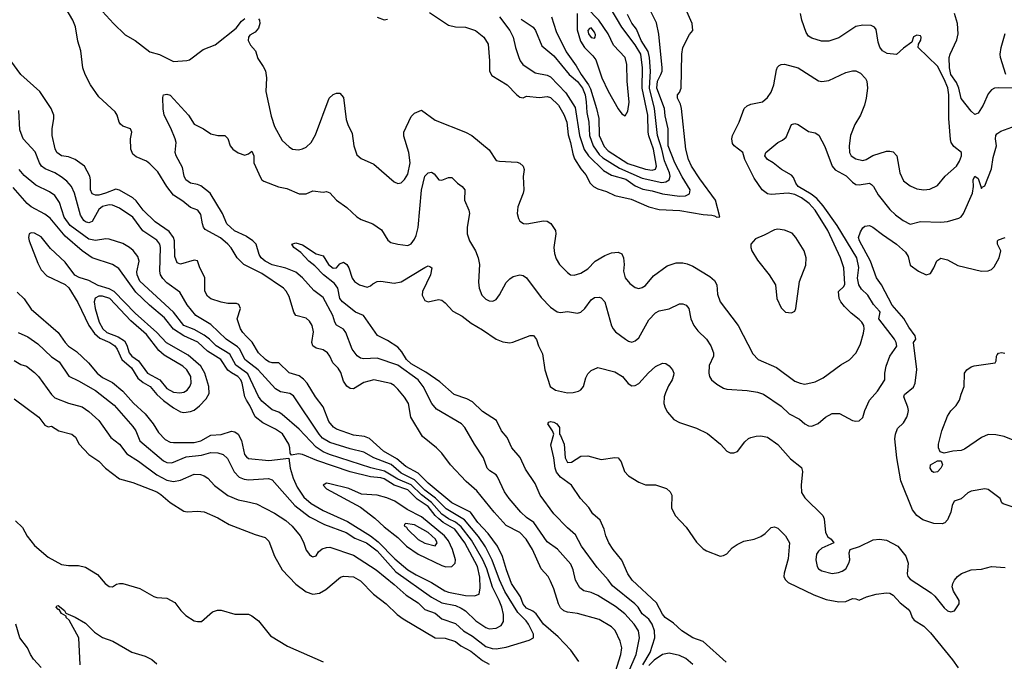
# Model space of a CAD drawing. Header units: inches. Extents: x 884549 to 1028252, y 526810 to 653624.
# Tile 517 of 656: x 958663 to 964464, y 595771 to 599553. Entities that reach past the tile are written whole.
import ezdxf

# ---------------------------------------------------------------- set-up
doc = ezdxf.new("R2010")
doc.units = ezdxf.units.IN
doc.header["$MEASUREMENT"] = 0
doc.layers.add('A9559', color=7, linetype='Continuous')
doc.layers.add('A9569', color=7, linetype='Continuous')

msp = doc.modelspace()

# ---------------------------------------------------------------- linework, layer by layer
at = {"layer": 'A9559', "color": 5}
for points, elevation in [([(960000, 598101.6), (959982.8, 598110), (959943.9, 598150), (959909.1, 598209.1), (959889.9, 598230), (959846.4, 598266.4), (959756.4, 598316.4), (959746, 598330), (959739.8, 598350), (959730, 598404), (959711.8, 598430), (959670, 598447.1), (959624.3, 598484.3), (959570, 598519), (959529, 598569), (959476.2, 598656.2), (959430, 598704.2), (959410, 598718.6), (959350, 598744.1), (959330, 598761.3), (959317.7, 598790), (959316.3, 598850), (959323.5, 598890), (959314.7, 598910), (959270, 598926.2), (959257.5, 598937.5), (959248.3, 598950), (959236.3, 598990), (959224.5, 599010), (959130, 599098), (959080.5, 599170), (959048.3, 599230), (959034.3, 599270), (959022.7, 599370), (959005.9, 599425.9), (958990.9, 599510.9), (958975.4, 599550), (958930, 599627.8)], 2180), ([(959150, 599602.4), (959216, 599530), (959284.6, 599464.6), (959343.5, 599430), (959430, 599363.2), (959487.2, 599347.2), (959570, 599307.4), (959648.2, 599311.8), (959663.3, 599316.7), (959743.3, 599376.7), (959815.3, 599404.7), (959937.4, 599502.6), (959970, 599544.4), (959990, 599559.6)], 2180), ([(960000, 597685.9), (959976.8, 597710), (959963.8, 597730), (959943.9, 597790), (959962.9, 597850), (959955, 597875), (959941.1, 597881.1), (959890, 597880.7), (959850, 597887.1), (959790, 597908.2), (959770, 597923.1), (959753.7, 597953.7), (959753.4, 598033.4), (959724.2, 598090), (959710, 598130.8), (959690, 598135.9), (959610, 598112.9), (959590, 598119.3), (959577.5, 598157.5), (959575.7, 598250), (959568.5, 598270), (959544.2, 598304.2), (959461.3, 598361.3), (959390.9, 598430), (959350, 598485.3), (959330, 598503.9), (959250, 598549.2), (959230, 598554.4), (959169.2, 598530), (959130, 598519.7), (959110, 598518.1), (959090, 598527.3), (959079.8, 598550), (959079.9, 598610), (959075.2, 598630), (959043.7, 598690), (958990, 598728.4), (958950, 598744.1), (958910, 598751.4), (958880.8, 598770), (958871.2, 598791.2), (958853.7, 598870), (958853.8, 598910), (958864.1, 598970), (958863, 598990), (958848.5, 599030), (958781.4, 599130), (958670, 599229.8), (958610, 599311.2)], 2220), ([(960000, 598274.3), (959996.5, 598276.5), (959929.1, 598309.1), (959883.6, 598350), (959857.5, 598410), (959784.4, 598530), (959730, 598573.7), (959710, 598582.6), (959668.9, 598588.9), (959641.2, 598610), (959631.9, 598630), (959622.9, 598682.9), (959584.1, 598750), (959579.8, 598770), (959584, 598830), (959579.1, 598850), (959553.5, 598913.5), (959514.7, 598990), (959507.6, 599027.6), (959505.8, 599094.2), (959509.3, 599110), (959530, 599113.7), (959550, 599108), (959658.4, 598990), (959690, 598938.4), (959746.8, 598910), (959790, 598880.7), (959830, 598870.7), (959872, 598870), (959890, 598852), (959903.8, 598810), (959918, 598790), (959950, 598768), (959990, 598754.8), (960000, 598758.8)], 2160), ([(960000, 597541.5), (959989.5, 597549.5), (959959.2, 597610), (959945.5, 597625.5), (959879.9, 597670), (959790, 597756.9), (959699.8, 597810), (959650, 597872.4), (959607.1, 597947.1), (959530, 598002.6), (959506.7, 598026.7), (959493.1, 598050), (959488.2, 598070), (959492.2, 598210), (959488.5, 598230), (959470, 598254.5), (959389.1, 598309.1), (959328.7, 598390), (959250, 598443.2), (959210, 598459.4), (959190, 598461.8), (959150, 598452), (959130, 598433.4), (959090, 598363.5), (959070, 598356.1), (959050, 598362), (959040.2, 598370), (959021.5, 598401.5), (958984.9, 598530), (958967.4, 598570), (958940.7, 598600.7), (958907.3, 598627.3), (958870.3, 598650.3), (958813.5, 598673.5), (958792.2, 598690), (958778.5, 598710), (958754.3, 598774.3), (958683.1, 598850), (958663.7, 598903.7), (958657.2, 599017.2)], 2240), ([(960000, 597470.9), (959937.1, 597517.1), (959901.6, 597581.6), (959819.9, 597630), (959781.6, 597670), (959750, 597693.8), (959690, 597727.4), (959630, 597750.9), (959569.1, 597830), (959370, 598011.6), (959354.5, 598050), (959353.9, 598066.1), (959367.5, 598130), (959358.1, 598158.1), (959332.1, 598192.1), (959310, 598211.1), (959270, 598233.2), (959190, 598259.4), (959170, 598261), (959110, 598251.4), (959070, 598259.5), (958959.3, 598339.3), (958924.7, 598390), (958896.6, 598476.6), (958870, 598516.1), (958839.1, 598539.1), (958758.3, 598578.3), (958690, 598634.6), (958660.5, 598670)], 2260), ([(960000, 597310.9), (959988.8, 597330), (959973.8, 597410), (959965.3, 597430), (959948.9, 597450), (959910.5, 597470.5), (959890, 597487.5), (959848.7, 597550), (959770, 597598.7), (959711.7, 597651.7), (959630.8, 597690), (959570, 597729), (959515.8, 597795.8), (959427.1, 597870), (959346.9, 597946.9), (959246.2, 598086.2), (959210, 598109.9), (959090, 598150.4), (959030, 598191.3), (958930, 598276.7), (958842.4, 598382.4), (958810, 598407.1), (958730, 598449.9), (958706.9, 598470), (958624.2, 598564.2)], 2280), ([(958647.5, 597947.5), (958690, 597907.3), (958730, 597847.2), (958890.3, 597710), (958930, 597649.3), (958950, 597628.7), (958998.2, 597598.2), (959067.6, 597530), (959119.2, 597470), (959150, 597444.6), (959210, 597415.1), (959270, 597363.6), (959332.9, 597292.9), (959402.7, 597230), (959450, 597170.2), (959479.9, 597119.9), (959519.2, 597079.2), (959550, 597062.5), (959570, 597059.8), (959690, 597060.1), (959730, 597070.9), (959790, 597104.1), (959850, 597108), (959910, 597127.8), (959930, 597123.2), (959951, 597110), (959970, 597072), (959987.8, 596990), (960000, 596976.7)], 2280), ([(958654, 597710), (958710, 597684.4), (958770, 597641.8), (958850, 597565.9), (958895.5, 597535.5), (958952.2, 597452.2), (959010, 597425.1), (959110, 597366.4), (959220.1, 597280.1), (959330, 597155.2), (959346.4, 597130), (959371.2, 597071.2), (959510, 596952.6), (959530, 596943.3), (959558.3, 596941.7), (959643.7, 596976.3), (959734.6, 596985.4), (959790, 597001.1), (959830, 596999.8), (959861.3, 596990), (959887, 596967), (959926.9, 596886.9), (959956.7, 596856.7), (959984.8, 596844.8), (960000, 596842.4)], 2260), ([(958630, 597544.9), (958670, 597521.5), (958702, 597510), (958750, 597473.1), (958772.7, 597450), (958850, 597344.6), (958870, 597324.4), (958950, 597292.6), (959030, 597270.1), (959070, 597244.1), (959129.2, 597190), (959200.2, 597090), (959250.9, 597050.9), (959293.9, 596993.9), (959362.9, 596950), (959470, 596869.6), (959530, 596839.3), (959570, 596830.8), (959610, 596838), (959690, 596873.4), (959728.6, 596871.4), (959750, 596863.9), (959771.1, 596851.1), (959810, 596806.4), (959890, 596748.7), (959950, 596723.2), (960000, 596712.1)], 2240), ([(958630, 597317.7), (958775.5, 597210), (958810, 597163.8), (958830, 597154), (958850, 597158), (958893, 597130), (958970.4, 597110), (958991.4, 597091.4), (959013.4, 597050), (959070, 596989.1), (959128.9, 596950), (959168.6, 596908.6), (959250, 596847.3), (959330, 596824.2), (959471.3, 596770), (959495.1, 596755.1), (959550, 596707.3), (959630, 596655.8), (959650, 596651.3), (959710, 596656.9), (959750, 596652.9), (959830, 596616.5), (959897.7, 596577.7), (960000, 596537.3)], 2220), ([(958638.6, 596598.6), (958679.1, 596559.1), (958707.6, 596507.6), (958750, 596453.4), (958830, 596385.5), (958910, 596342), (958950, 596336.3), (959010, 596335.5), (959050, 596325.5), (959121.7, 596281.7), (959167.2, 596230), (959190, 596212.7), (959210, 596210.5), (959233.9, 596226.1), (959250, 596230.4), (959270, 596228.9), (959370, 596199.3), (959452.5, 596152.5), (959470, 596147), (959530, 596143), (959577.7, 596117.7), (959612, 596070), (959641.4, 596041.4), (959690, 596010.2), (959710, 596004.7), (959734, 596006), (959798, 596062), (959827.8, 596072.2), (959850, 596072.2), (959930, 596048.9), (960000, 596048.6)], 2180), ([(959018.4, 595750), (959011.8, 595910), (958953.8, 596013.8), (958937.2, 596030), (958936.5, 596036.5), (958910, 596053.2), (958895.5, 596075.5), (958890, 596076), (958878, 596090), (958881.6, 596098.4), (958890, 596100.5), (958926.8, 596070), (958934.9, 596054.9), (958990, 596030.3), (959050, 595996.2), (959103, 595943), (959150, 595910.2), (959210.7, 595890), (959324.2, 595824.2), (959401.7, 595801.7), (959441.4, 595781.4), (959470, 595756.3)], 2160), ([(958790, 595734.6), (958743.3, 595783.3), (958725.5, 595810), (958708.1, 595850), (958662.9, 595910), (958640.9, 595990)], 2180)]:
    msp.add_lwpolyline(points, dxfattribs=dict(at, elevation=elevation))
for points, elevation in [([(958730, 598295.9), (958719, 598290), (958715, 598270), (958719, 598250), (958770, 598118.3), (958790, 598078.2), (958823.3, 598043.3), (958931.3, 597991.3), (958952.5, 597972.5), (959005.9, 597885.9), (959070.8, 597750), (959103.2, 597703.2), (959135.8, 597675.8), (959194, 597650), (959223.9, 597630), (959237.3, 597610), (959264, 597550), (959320.7, 597500.7), (959359.2, 597439.2), (959390, 597413.8), (959431.8, 597390), (959470, 597344.6), (959510, 597308.5), (959570, 597264.2), (959610, 597242.1), (959630, 597237.5), (959670, 597242.9), (959690, 597251.3), (959722.7, 597277.3), (959761, 597319), (959778.4, 597350), (959778.1, 597390), (959753.5, 597470), (959730.3, 597510), (959656.3, 597576.3), (959528, 597648), (959469.9, 597710), (959343.6, 597823.6), (959219.2, 597950), (959190, 597966.9), (959125.6, 597985.6), (959070, 598016.5), (959014.1, 598034.1), (958987.6, 598047.6), (958930, 598124.3), (958845.1, 598205.1), (958790, 598274.2), (958750, 598294.4)], 2320), ([(959150, 597924.1), (959130, 597922.8), (959108.3, 597911.7), (959102.3, 597890), (959108, 597850), (959132, 597770), (959151.7, 597730), (959177.2, 597710), (959243.9, 597683.9), (959279.8, 597659.8), (959294.6, 597634.6), (959307.1, 597590), (959323.3, 597570), (959362.4, 597542.4), (959416.8, 597470), (959488.2, 597430), (959530, 597378.4), (959570, 597357.1), (959606.6, 597353.4), (959630, 597358.2), (959650, 597370.2), (959664.8, 597390), (959672.8, 597410), (959671.5, 597450), (959648.4, 597490), (959625, 597510), (959515, 597575), (959482.2, 597602.2), (959410, 597697), (959317.9, 597777.9), (959193.1, 597910)], 2340)]:
    msp.add_lwpolyline(points, close=True, dxfattribs=dict(at, elevation=elevation))
at = {"layer": 'A9569', "color": 5}
for points, elevation in [([(961489.5, 599569.5), (961551.8, 599490), (961570.2, 599450), (961583.5, 599390), (961603.5, 599330), (961611.7, 599310), (961627.3, 599290), (961700.5, 599240.5), (961770, 599227.1), (961790, 599217.2), (961881.2, 599121.2), (961935.8, 599035.8), (961962, 598870), (961988.3, 598788.3), (962014, 598750), (962103.4, 598663.4), (962150, 598637.1), (962233.4, 598613.4), (962290, 598574.2), (962333.7, 598553.7), (962390, 598543.8), (962450, 598526.5), (962550, 598513.6), (962585, 598515), (962610, 598527.5), (962613.4, 598550), (962566.3, 598626.3), (962522.8, 598710), (962484.6, 598810), (962483, 598910), (962466.7, 598986.7), (962462.4, 599030), (962417, 599150), (962420.9, 599190), (962441.2, 599230), (962447.9, 599250), (962448.3, 599270), (962428.8, 599468.8), (962414.1, 599534.1), (962309, 599749)], 2240), ([(961795.9, 599570), (961823.5, 599483.5), (961883.5, 599363.5), (961942.1, 599282.1), (961970.4, 599230), (962014.8, 599170), (962026.1, 599146.1), (962061.2, 599030), (962074.8, 598970), (962076.7, 598870), (962105.9, 598805.9), (962130, 598780.4), (962245.5, 598705.5), (962350, 598672.9), (962390, 598666.1), (962408.3, 598671.7), (962414.4, 598690), (962398.1, 598790), (962369, 598869), (962365.3, 598890), (962364.3, 598990), (962329.7, 599150), (962332.1, 599270), (962322.4, 599350), (962290, 599405.9), (962210.3, 599510), (962104.8, 599690)], 2280), ([(961076.7, 599596.7), (961190, 599521.1), (961230, 599511.3), (961290.1, 599510.1), (961349.1, 599489.1), (961398.6, 599450), (961423.5, 599410), (961431.8, 599310), (961430.2, 599250), (961444.3, 599224.3), (961534.3, 599170), (961590, 599111.7), (961610, 599096.9), (961630, 599092.4), (961650, 599101.7), (961726.1, 599093.9), (961770, 599101), (961790, 599093.8), (961837.9, 599050), (961870, 598995.2), (961886, 598950), (961893.7, 598873.7), (961908.9, 598830), (961921.9, 598761.9), (961932.2, 598732.2), (961970, 598673.7), (961999.4, 598639.4), (962024.2, 598590), (962043.7, 598570), (962070, 598555.4), (962120.1, 598540.1), (962170, 598516), (962265.5, 598494.5), (962370, 598450.1), (962430, 598434.7), (962552.4, 598427.6), (962690, 598404.8), (962741.7, 598401.7), (962757.6, 598397.6), (962770, 598388.4), (962788, 598392), (962762.3, 598490), (962670, 598616), (962622, 598690), (962604.3, 598730), (962587.7, 598790), (962562.8, 599030), (962555.9, 599055.9), (962538.2, 599090), (962539.1, 599110), (962550, 599123.7), (962560.2, 599150), (962564.8, 599350), (962569.8, 599390), (962610, 599466), (962629, 599490), (962626, 599530), (962571.8, 599650)], 2220), ([(961947, 599590), (961947.4, 599492.6), (961966.9, 599426.9), (961989.9, 599389.9), (962039.8, 599339.8), (962056.8, 599316.8), (962093.9, 599210), (962130, 599132), (962190, 599027.2), (962210, 598999.1), (962230, 598986.5), (962245.3, 599014.7), (962253.7, 599066.3), (962242.6, 599190), (962240.9, 599290), (962230.9, 599330), (962162.5, 599402.5), (962129.6, 599470), (962075.6, 599550), (962003.8, 599623.8)], 2320), ([(960070, 599558.6), (960076.1, 599550), (960077, 599530), (960070, 599502.4), (960050, 599480.4), (960018.7, 599461.3), (960010.3, 599449.7), (960008.8, 599430), (960022.9, 599402.9), (960052.4, 599370), (960065.1, 599325.1), (960098.2, 599278.2), (960111.3, 599251.3), (960117.7, 599210), (960114, 599130), (960145.4, 598985.4), (960164.2, 598924.2), (960210, 598841.3), (960250, 598803.1), (960270, 598790.3), (960306.5, 598786.5), (960330, 598791.4), (960350, 598801.8), (960380.8, 598830), (960405.7, 598874.3), (960486.3, 599090), (960510, 599112.2), (960530, 599120.3), (960550, 599119.5), (960570, 599094), (960585.9, 598965.9), (960595.4, 598935.4), (960622.8, 598882.8), (960631.5, 598810), (960650, 598757.3), (960675.1, 598735.1), (960750, 598701.3), (960870, 598597), (960890, 598587), (960910, 598591.7), (960930, 598610.3), (960950, 598643.1), (960963.8, 598710), (960955, 598770), (960926.3, 598866.3), (960927.1, 598890), (960970, 598983.6), (960990, 599003.2), (961030, 599020.4), (961110, 598960.4), (961290.4, 598890), (961326.7, 598870), (961430, 598785.7), (961470, 598723.7), (961490, 598718.6), (961593.5, 598713.5), (961610, 598707.4), (961628.8, 598690), (961634.9, 598670), (961630.2, 598629.8), (961632.7, 598550), (961630.2, 598529.8), (961597.4, 598450), (961594.3, 598410), (961601.8, 598381.8), (961610, 598366.4), (961631.9, 598351.9), (961650.3, 598350.3), (961750, 598367.7), (961770, 598366), (961792.7, 598352.7), (961820.2, 598310), (961821.8, 598290), (961810.2, 598210), (961814.1, 598174.1), (961823.4, 598143.4), (961843.1, 598110), (961890, 598062), (961908, 598050), (961930, 598046.7), (961970, 598058.5), (962010, 598083.9), (962053.3, 598130), (962110, 598163.9), (962150, 598178.6), (962190, 598182), (962210, 598173.1), (962221.1, 598150), (962224.4, 598110), (962221.6, 598070), (962230.8, 598030.8), (962257.6, 597997.6), (962290, 597974), (962310, 597968.9), (962330, 597974), (962350, 597985.8), (962397.6, 598042.4), (962477.1, 598102.9), (962530, 598120.7), (962570, 598120.2), (962594.9, 598114.9), (962630, 598100.2), (962730, 598039.2), (962756.1, 598016.1), (962770.2, 597990), (962775, 597935), (962790, 597890.5), (962896.2, 597750), (962983.2, 597583.2), (963014.4, 597550), (963122.2, 597502.2), (963230, 597423.2), (963260.7, 597410), (963290, 597405.4), (963350, 597419.3), (963397.7, 597442.3), (963502.2, 597517.8), (963552.5, 597547.5), (963590.7, 597589.3), (963617.7, 597642.3), (963635.1, 597704.9), (963638.6, 597730), (963635.9, 597750), (963625.6, 597770), (963610, 597785.6), (963563, 597823), (963522.8, 597862.8), (963501.1, 597890), (963491.9, 597910), (963488.4, 597951.6), (963518.8, 597981.2), (963525.2, 597994.8), (963519, 598090), (963499.5, 598150), (963425.1, 598310), (963350, 598431.4), (963313.9, 598470), (963270, 598503.9), (963230, 598522.7), (963190, 598531), (963090, 598522.7), (963070, 598527), (963037, 598550), (962990, 598619.1), (962936.4, 598730), (962924.2, 598770), (962873.5, 598810), (962863.6, 598823.6), (962858.2, 598850), (962862.6, 598870), (962902.3, 598950), (962931.3, 599030), (962950, 599046), (962970, 599055.6), (963039.3, 599070), (963070, 599093.7), (963090, 599126.7), (963107.3, 599170), (963122.9, 599257.1), (963127.5, 599272.5), (963137.6, 599282.4), (963150, 599288.9), (963170, 599290.2), (963249.1, 599269.1), (963370, 599192.7), (963390, 599188.5), (963430, 599194.9), (963530, 599241.5), (963570, 599251.8), (963590, 599252.2), (963618, 599238), (963647.4, 599207.4), (963654.9, 599190), (963657.6, 599150), (963651.2, 599090), (963640.2, 599050), (963616.5, 598990), (963584.2, 598935.8), (963558.6, 598870), (963550.2, 598810), (963552.9, 598770), (963562.8, 598750), (963590, 598733.5), (963630, 598724.1), (963650, 598729.4), (963690, 598752.7), (963770, 598777.8), (963790, 598779.2), (963810, 598774), (963831, 598751), (963849.2, 598650), (963870, 598604.2), (963910, 598573.8), (963950, 598556.5), (963990, 598550.2), (964026.3, 598553.7), (964070, 598575.3), (964115.1, 598630), (964183.5, 598690), (964201.3, 598718.7), (964213.2, 598750), (964212.2, 598770), (964166.7, 598806.7), (964152.1, 598830), (964147.3, 598847.3), (964137.9, 598970), (964137.3, 599110), (964131.3, 599151.3), (964110, 599203.1), (964070, 599279.3), (963957, 599390), (963959.3, 599410), (963972.1, 599432.1), (963975.1, 599450), (963970, 599457.2), (963950, 599462.7), (963930, 599452.7), (963919, 599421), (963870, 599386.3), (963830, 599348.3), (963774.9, 599354.9), (963746, 599370), (963731.2, 599391.2), (963721.8, 599421.8), (963710, 599495.1), (963699.6, 599510), (963679.1, 599519.1), (963630, 599521.1), (963590, 599513.2), (963490, 599446.6), (963430, 599426.2), (963386.8, 599426.8), (963330, 599444.8), (963310, 599456.9), (963297.7, 599477.7), (963271.7, 599550), (963263.9, 599590)], 2180), ([(960770, 599567.8), (960810, 599552), (960830, 599556.2)], 2220), ([(961616.7, 599556.7), (961688.7, 599510), (961703, 599490), (961738.7, 599398.7), (961810, 599340.2), (961901, 599230), (961950, 599189.4), (961979.2, 599150), (961994.7, 599110), (962001.3, 599070), (962005.5, 599005.5), (962016, 598950), (962020.8, 598870), (962041.7, 598810), (962077.7, 598757.7), (962098.8, 598738.8), (962197.2, 598677.2), (962330, 598619.5), (962446.2, 598593.8), (962470, 598596.8), (962490, 598609.4), (962495.5, 598630), (962491.9, 598650), (962461.7, 598721.7), (962446.4, 598790), (962420.5, 598870), (962404.1, 599030), (962373.7, 599150), (962379.8, 599250), (962374.2, 599330), (962366.7, 599366.7), (962325.2, 599430), (962297.2, 599497.2), (962270, 599533.3), (962243.3, 599583.3)], 2260), ([(964530, 599149.3), (964427.6, 599152.4), (964407.3, 599150), (964390, 599139.6), (964370, 599117.2), (964340.5, 599050), (964310, 599002), (964290, 598995.3), (964270, 599014), (964209.7, 599089.7), (964197, 599150), (964182.5, 599182.5), (964150, 599230.9), (964141.9, 599270), (964140.3, 599330), (964144.5, 599350), (964184.7, 599435.3), (964193.5, 599470), (964188.6, 599530), (964170.5, 599590)], 2160), ([(964472.5, 599230), (964441.5, 599330), (964439.8, 599350), (964445.4, 599390), (964470, 599472)], 2140), ([(960000, 598758.8), (960010, 598762.8), (960030, 598779.1), (960041.7, 598750), (960041.7, 598710), (960082.1, 598622.1), (960090, 598608.4), (960100.7, 598600.7), (960187.8, 598567.8), (960237.8, 598557.8), (960310, 598527.7), (960350, 598526.4), (960390, 598543.7), (960450, 598536.5), (960470, 598539.6), (960490, 598533.4), (960530, 598490.2), (960590, 598445.7), (960650, 598390.3), (960675.5, 598375.5), (960743.1, 598350), (960793.8, 598313.8), (960832.7, 598252.7), (960850, 598240.7), (960890, 598229.2), (960950, 598222.4), (960970, 598232.9), (960990, 598258.7), (960999.5, 598280.5), (961011, 598329), (961031.1, 598548.9), (961050, 598630.3), (961070, 598650.3), (961090, 598653.7), (961104.8, 598644.8), (961132, 598610), (961150, 598606.4), (961190, 598623), (961210, 598623), (961241.6, 598590), (961270.5, 598570), (961285.3, 598550), (961283.1, 598490), (961308.9, 598430), (961313, 598410), (961300.2, 598330), (961300.3, 598290), (961312.9, 598250), (961348.2, 598190), (961364.5, 598150), (961372.1, 598110), (961366.3, 598006.3), (961369.2, 597970), (961385.5, 597930), (961410, 597905.2), (961430, 597896), (961450, 597893.7), (961470, 597904.4), (961490, 597930.4), (961530, 598003.7), (961550, 598026.3), (961570, 598039.6), (961610, 598049), (961630, 598044.6), (961650, 598031.8), (961735.8, 597915.8), (961790, 597858), (961830, 597830.3), (961850, 597827.2), (961890, 597832.9), (961950, 597823), (961970, 597829.3), (961993.3, 597850), (962030, 597901.7), (962050, 597915.2), (962077.7, 597917.7), (962090, 597914), (962110.1, 597890.1), (962149.3, 597749.3), (962159.5, 597730), (962174, 597714), (962232.7, 597670), (962250, 597658), (962270, 597652), (962290, 597660.3), (962310, 597678.4), (962370, 597784.6), (962410, 597826), (962430, 597836.5), (962490, 597849.1), (962550, 597877.7), (962570, 597879), (962590, 597870.2), (962605.2, 597850), (962617.8, 597790), (962634.4, 597750), (962659, 597719), (962710.3, 597670), (962735.6, 597630), (962750.2, 597590), (962750.2, 597570), (962725.1, 597514.9), (962723.9, 597470), (962728, 597450), (962739.6, 597430), (962770, 597403.9), (962810, 597382), (962830, 597376.1), (962950, 597367.8), (963010, 597357.8), (963044.8, 597344.8), (963150, 597275.8), (963197.1, 597230), (963258.5, 597198.5), (963290, 597170.4), (963310, 597159.5), (963330, 597157.6), (963367.2, 597172.8), (963410, 597210.3), (963450, 597231.7), (963492.6, 597232.6), (963570, 597190.4), (963590, 597186), (963610, 597188), (963630, 597207.3), (963642.6, 597250), (963669.8, 597310.2), (963717.2, 597362.8), (963760.3, 597430), (963761.3, 597470), (963769.3, 597510), (963790, 597570.3), (963831.1, 597628.9), (963826.8, 597650), (963816.6, 597670), (963726, 597790), (963733.1, 597830), (963730, 597835.6), (963694.5, 597874.5), (963660.2, 597930), (963623.9, 597963.9), (963606.4, 597990), (963598.7, 598030), (963607.9, 598092.1), (963596.2, 598150), (963479.5, 598339.5), (963396.3, 598456.3), (963359.5, 598499.5), (963325.7, 598525.7), (963250.5, 598570), (963236.4, 598590), (963222.5, 598622.5), (963210, 598636.1), (963151.1, 598670), (963103.5, 598710), (963069.8, 598730), (963053.3, 598750), (963058.5, 598770), (963129.8, 598830.2), (963156.8, 598843.2), (963178.8, 598861.2), (963210, 598935.8), (963230, 598942.3), (963250, 598935.5), (963310, 598894.4), (963350, 598886), (963372.2, 598872.2), (963406.5, 598806.5), (963449.6, 598690), (963468, 598668), (963533.5, 598633.5), (963570, 598595), (963590, 598582.1), (963610, 598580.4), (963670, 598590.2), (963682, 598582), (963694.2, 598570), (963721.7, 598521.7), (963790, 598434), (963822.8, 598402.8), (963868.9, 598370), (963910, 598348.8), (963970, 598364.3), (964090, 598359.4), (964130, 598362.9), (964196.8, 598383.2), (964210, 598391.9), (964223.9, 598410), (964276.4, 598530), (964283.5, 598570), (964280.7, 598610), (964290, 598630.4), (964310, 598618), (964330, 598558), (964334.2, 598565.8), (964350, 598573.4), (964390, 598673.4), (964398.6, 598741.4), (964417.8, 598810), (964412.5, 598850), (964414.8, 598870), (964420.5, 598879.5), (964443.3, 598896.7), (964530, 598927.7)], 2160), ([(964510, 596681.2), (964458.4, 596698.4), (964450, 596705.2), (964439.6, 596730), (964370, 596783.5), (964350, 596787.4), (964270, 596774.8), (964250, 596763.9), (964210, 596728.3), (964170, 596714), (964157.7, 596690), (964149.1, 596650), (964130, 596604.5), (964113.4, 596586.6), (964098.6, 596581.4), (964050, 596582.8), (963984.7, 596604.7), (963949.8, 596629.8), (963924.3, 596664.3), (963854.5, 596834.5), (963830.9, 596970), (963818.6, 597081.4), (963822.7, 597110), (963835.8, 597144.2), (963870, 597177.4), (963890, 597210.3), (963896.2, 597230), (963899.7, 597250), (963897, 597270), (963873.1, 597330), (963877, 597343), (963930, 597386.9), (963939.9, 597410), (963949.3, 597490.7), (963929.8, 597650), (963942.9, 597670), (963938.7, 597690), (963901, 597741), (963871.5, 597791.5), (963804, 597870), (963741.4, 597990), (963711.4, 598031.4), (963675.6, 598130), (963610.6, 598250), (963605.3, 598270), (963616.6, 598303.4), (963630, 598325.5), (963643.1, 598336.9), (963670, 598340.2), (963690, 598331.1), (963746.1, 598286.1), (963829.6, 598229.6), (963882.4, 598182.4), (963897.6, 598157.6), (963910, 598106.4), (963959.1, 598070), (964004.7, 598050), (964030, 598058), (964049.6, 598090), (964067.5, 598132.5), (964090, 598147.3), (964130, 598137.1), (964190, 598104.4), (964330, 598070.2), (964370, 598071.8), (964390, 598081.3), (964404.5, 598095.5), (964434.6, 598150), (964444.5, 598190), (964425.3, 598230), (964424.2, 598250), (964430, 598256.4), (964470, 598270.2)], 2140), ([(962251.6, 595711.6), (962296.2, 595810), (962314.9, 595910), (962309.3, 595950), (962282.8, 595990), (962227.5, 596050), (962174, 596094), (962070, 596158.7), (962030, 596176.8), (961986.8, 596186.8), (961963, 596203), (961938.3, 596250), (961923.4, 596310), (961910, 596342.7), (961831.8, 596431.8), (961770, 596474.6), (961692.5, 596590), (961650, 596618.3), (961615.8, 596650), (961547, 596730), (961519.4, 596770), (961478.9, 596858.9), (961470, 596870.8), (961433.2, 596893.2), (961417.2, 596910), (961395.8, 596970), (961342.4, 597050), (961285.7, 597150), (961266.3, 597170), (961117.8, 597257.8), (961091.6, 597291.6), (961039.8, 597390), (961011.3, 597430), (960890, 597517.3), (960770, 597558.6), (960690, 597554), (960670, 597558.6), (960651, 597571), (960621.1, 597610), (960585.3, 597710), (960570, 597728.7), (960530, 597753.3), (960520.2, 597770), (960507.9, 597810), (960450, 597915.4), (960396.2, 597956.2), (960330, 598031.1), (960290, 598064.3), (960230, 598089.2), (960150, 598107.5), (960109.8, 598130), (960085.3, 598150), (960073.8, 598170), (960055.6, 598230), (960037.1, 598250), (960000, 598274.3)], 2160), ([(962334.5, 595750), (962377, 595823), (962405.6, 595910), (962403.6, 595950), (962389.6, 595990), (962370, 596019.2), (962331.2, 596050), (962306.2, 596090), (962287.7, 596110), (962155.5, 596215.5), (962130, 596251.6), (962064.6, 596324.6), (961974, 596450), (961937.1, 596517.1), (961890, 596557.7), (961810, 596641), (961729.8, 596750), (961699.9, 596819.9), (961642.6, 596902.6), (961612.1, 596972.1), (961563.1, 597030), (961534.8, 597090), (961501.4, 597130), (961471.8, 597190), (961390, 597244.3), (961330, 597299.9), (961297.5, 597317.5), (961223.6, 597343.6), (961138.8, 597418.8), (961056.1, 597476.1), (960970, 597524.4), (960941.6, 597550), (960914.3, 597594.3), (960890, 597622.1), (960830, 597661.7), (960771.4, 597691.4), (960688.9, 597808.9), (960641.7, 597830), (960565.8, 597890), (960549.9, 597910), (960537.6, 597970), (960517.8, 597997.8), (960452, 598050), (960402.5, 598102.5), (960366, 598130), (960319.9, 598179.9), (960278.4, 598210), (960266, 598230), (960290, 598237), (960330, 598227), (960410, 598172.4), (960450, 598160.5), (960482.6, 598110), (960510, 598088.7), (960530, 598090.7), (960550, 598114), (960570, 598124), (960590, 598110.7), (960602, 598090), (960622, 598030), (960634.8, 598010), (960666, 597990), (960710, 597977.3), (960730, 597984.9), (960743.1, 597996.9), (960770, 598010.3), (960790, 598011.8), (960870, 598000.2), (960910, 598007.1), (961050, 598091.7), (961070, 598101.6), (961079, 598099), (961090.3, 598090), (961084, 598050), (961035.3, 597950), (961034, 597930), (961050, 597897.3), (961070, 597890.6), (961130, 597903), (961150, 597899.1), (961170, 597884), (961215.6, 597835.6), (961270, 597805.3), (961323.9, 597763.9), (961390, 597725.1), (961470, 597670.2), (961510, 597653.7), (961550, 597648), (961568.7, 597651.3), (961670, 597690.6), (961690, 597690.7), (961708.8, 597668.8), (961718.9, 597630), (961743.2, 597583.2), (961757.1, 597490), (961788.1, 597390), (961819.3, 597370), (961890, 597353.6), (961924.8, 597355.2), (961956.4, 597363.6), (961969.1, 597370.9), (961984.8, 597390), (961998.2, 597441.8), (962010, 597465.5), (962030, 597485.5), (962070, 597503), (962170, 597476.5), (962214.6, 597450), (962247.8, 597407.8), (962270, 597395.6), (962290, 597395.9), (962310, 597409.2), (962368, 597472), (962410, 597509), (962450, 597528.8), (962470, 597526.4), (962490, 597512.4), (962508.5, 597490), (962516.5, 597470), (962516, 597456), (962507.6, 597430), (962485.1, 597394.9), (962467.3, 597352.7), (962461, 597330), (962458.8, 597290), (962465.4, 597265.4), (962480, 597240), (962516.7, 597196.7), (962550, 597178.7), (962650, 597145.2), (962714.7, 597114.7), (962793, 597050), (962830, 597010.6), (962850, 597000.5), (962870, 597000.5), (962891.5, 597008.5), (962936.2, 597063.8), (962956.2, 597083.8), (962970, 597090.7), (963001.5, 597098.5), (963030, 597099.7), (963070, 597091.4), (963130, 597048.8), (963204.7, 596964.7), (963270, 596914), (963276.1, 596890), (963267.2, 596810), (963270, 596765.2), (963290, 596734), (963394.4, 596630), (963403.5, 596610), (963410.2, 596530), (963425.3, 596505.3), (963444.9, 596490), (963460.5, 596470), (963390, 596437.1), (963370, 596420.4), (963357.4, 596402.6), (963353.6, 596370), (963361.6, 596330), (963370, 596316.1), (963390, 596303.2), (963450, 596288.8), (963486.6, 596293.4), (963510, 596301.5), (963530, 596316.5), (963548.7, 596350), (963554.2, 596370), (963551.3, 596410), (963556, 596430), (963612.2, 596447.8), (963692.2, 596487.8), (963730, 596491.3), (963770, 596484.8), (963837.5, 596450), (963884.8, 596390), (963897.8, 596350), (963892.9, 596287.1), (963896.3, 596270), (963910, 596254.2), (964033.6, 596173.6), (964054.3, 596154.3), (964110, 596085.3), (964130, 596068), (964150, 596062), (964171.6, 596068.4), (964199.3, 596110), (964199.3, 596130), (964164.5, 596184.5), (964157.4, 596210), (964160.5, 596230), (964171.3, 596250), (964187.8, 596270), (964211.5, 596288.5), (964270, 596310.2), (964330, 596313.4), (964390, 596329.1), (964470, 596323)], 2140), ([(962172.8, 595710), (962204.9, 595810), (962210.4, 595850), (962201.9, 595890), (962172.3, 595952.3), (962150, 595973.8), (962077.5, 596017.5), (961950, 596053.5), (961890, 596061.1), (961868.6, 596068.6), (961850, 596085.8), (961837.5, 596110), (961810, 596198.7), (961790, 596243.6), (961776, 596270), (961736.3, 596316.3), (961684.7, 596430), (961647.9, 596490), (961609.9, 596529.9), (961530, 596571.8), (961457.7, 596650), (961356.2, 596776.2), (961294.4, 596830), (961201.5, 596930), (961150, 596997.7), (961119.2, 597030), (961035.5, 597095.5), (960967.2, 597210), (960953.4, 597290), (960930, 597327.1), (960890, 597376.1), (960870, 597396.8), (960849.3, 597409.3), (960750, 597429.9), (960690, 597414.1), (960630, 597376.5), (960610, 597379.9), (960590, 597392.4), (960570, 597422.7), (960554.2, 597474.2), (960538.5, 597498.5), (960507.7, 597530), (960491, 597570), (960475.6, 597590), (960450, 597607.2), (960410, 597617.4), (960389.8, 597630), (960384, 597650), (960393.6, 597713.6), (960386.8, 597750), (960370, 597775.8), (960350, 597794.3), (960289.7, 597810), (960277.8, 597830), (960250, 597922.4), (960233.7, 597953.7), (960216.4, 597970), (960090, 598057.9), (960000, 598101.6)], 2180), ([(961957.7, 595770), (961910, 595836.5), (961835.7, 595915.7), (961750, 595989.9), (961706.2, 596050), (961686, 596066), (961650, 596084.2), (961630, 596107.6), (961613.6, 596150), (961560.9, 596230), (961530.6, 596310), (961507.7, 596387.7), (961479.1, 596450), (961423.5, 596523.5), (961362.1, 596590), (961319.6, 596650), (961210, 596704.2), (961070, 596820.8), (961010, 596880.1), (960939, 596919), (960884.9, 596964.9), (960807.4, 597010), (960723.9, 597083.9), (960695.3, 597095.3), (960630, 597104.7), (960530, 597140.1), (960511, 597151), (960485.3, 597185.3), (960451.7, 597271.7), (960405.4, 597330), (960355.7, 597410), (960334.7, 597434.7), (960310, 597452.9), (960250, 597470.8), (960190, 597529.9), (960150, 597529.9), (960130, 597535.8), (960110.6, 597550), (960069.2, 597590), (960032.4, 597652.4), (960000, 597685.9)], 2220), ([(964525.6, 597070), (964464.1, 597095.9), (964414, 597106), (964370, 597108.4), (964330, 597089.7), (964230, 597020.5), (964210, 597013), (964162, 597010), (964110, 596996.9), (964086, 597006), (964077, 597030), (964077.3, 597050), (964096.1, 597130), (964130, 597215.2), (964150, 597248.1), (964180.4, 597279.6), (964201.3, 597310), (964210, 597346), (964228.5, 597391.5), (964230.7, 597470), (964243.9, 597490), (964270, 597506.8), (964287.6, 597512.4), (964409.7, 597530.3), (964417, 597543), (964417.7, 597570), (964422, 597578), (964430, 597586.7), (964447.7, 597592.3), (964467, 597587)], 2120), ([(960000, 596712.1), (960059, 596699), (960164.1, 596644.1), (960230, 596600.6), (960268.3, 596568.3), (960315.2, 596510), (960334.1, 596474.1), (960350, 596426.4), (960370, 596399.5), (960383, 596390), (960390, 596386), (960410, 596393.4), (960423.7, 596416.3), (960445.7, 596434.3), (960470, 596442.3), (960490, 596443.2), (960630, 596396.3), (960762.9, 596310), (960870, 596223.4), (960939.9, 596159.9), (961010, 596116.4), (961050, 596075.5), (961110, 596054.3), (961150, 596022.1), (961230, 595993.4), (961278.8, 595950), (961330, 595918.6), (961410, 595858.7), (961446.4, 595846.4), (961470, 595844.1), (961530, 595854.4), (961665.2, 595894.8), (961689.6, 595910), (961690.8, 595930), (961661.1, 595990), (961646.7, 596010), (961597.9, 596057.9), (961521.8, 596181.8), (961490, 596251.3), (961447.6, 596367.6), (961406.6, 596446.6), (961366.7, 596506.7), (961284.7, 596604.7), (961174.8, 596670), (961112.4, 596732.4), (961050, 596779.7), (960990, 596840.5), (960910, 596879.9), (960851.1, 596931.1), (960750, 596970), (960690, 597004.2), (960610, 597022.8), (960490, 597061.6), (960447, 597087), (960427.1, 597110), (960275.8, 597335.8), (960253.6, 597350), (960200.4, 597360.4), (960170, 597376.8), (960067.1, 597490), (960000, 597541.5)], 2240), ([(960000, 596842.4), (960010, 596840.9), (960128, 596848), (960150, 596841.2), (960283.6, 596690), (960370, 596622.7), (960457.9, 596577.9), (960586.7, 596530), (960636.8, 596496.8), (960706.1, 596470), (960770, 596422), (960878.8, 596298.8), (961090, 596149.3), (961150, 596116.5), (961230, 596099.2), (961264.6, 596084.6), (961290, 596068.8), (961349.7, 596009.7), (961410, 595969.6), (961430, 595962.6), (961470, 595965.4), (961498.9, 595981.1), (961513.6, 596006.4), (961513.5, 596046.5), (961503.7, 596090), (961488.7, 596130), (961447.8, 596207.8), (961415, 596315), (961391.5, 596370), (961324.8, 596484.8), (961264.1, 596564.1), (961230.5, 596590.5), (961189.5, 596610), (961150, 596637.4), (961090, 596707.5), (961030, 596751.3), (960970, 596811.8), (960890, 596845.2), (960811.5, 596891.5), (960731.8, 596911.8), (960488.8, 596990), (960450, 597006.5), (960410, 597032.6), (960310, 597139.9), (960210, 597226.5), (960190, 597239), (960150, 597253.3), (960090, 597304.7), (960070, 597331.8), (960006.3, 597466.3), (960000, 597470.9)], 2260), ([(960000, 596976.7), (960010, 596965.8), (960130, 596954.9), (960248.2, 596968.2), (960256.6, 596910), (960274.2, 596850), (960296.8, 596796.8), (960337.5, 596737.5), (960380.5, 596700.5), (960450, 596660.4), (960594.7, 596594.7), (960730, 596509.6), (960775.5, 596475.5), (960874.2, 596374.2), (960950.6, 596310.6), (960999.7, 596279.7), (961090, 596235.5), (961167.1, 596187.1), (961190, 596178.5), (961290, 596157.8), (961343.5, 596156.5), (961370, 596167.2), (961376.7, 596203.3), (961374, 596266), (961361.3, 596330), (961284.9, 596470), (961226.2, 596550), (961157.6, 596590), (961132.2, 596610), (961110.4, 596630.4), (961070, 596682.8), (961005.8, 596725.8), (960950, 596781), (960870.1, 596809.9), (960810, 596845.7), (960790, 596852.8), (960730, 596858.9), (960610, 596888.1), (960413.9, 596953.9), (960330, 596989.3), (960306.5, 596993.5), (960265.3, 596985.3), (960257.2, 596997.2), (960254.5, 597030), (960247.7, 597050), (960211.1, 597111.1), (960170, 597140.3), (960096.4, 597176.4), (960050, 597211.9), (960018.9, 597278.9), (960000, 597310.9)], 2280), ([(962825, 595765), (962690, 595888.3), (962629.5, 595909.5), (962564.7, 595950), (962515.6, 595995.6), (962465.7, 596030), (962450, 596048.2), (962415.5, 596115.5), (962271.1, 596250), (962247.1, 596287.1), (962210, 596367.8), (962159.2, 596430), (962134, 596470), (962116.2, 596510), (962107.6, 596550), (962083.6, 596603.6), (962040.2, 596640.2), (962016.8, 596676.8), (961967.3, 596730), (961913.6, 596810), (961850, 596855.6), (961826.6, 596886.6), (961818, 596910), (961810.7, 596970), (961792.4, 597047.6), (961809.8, 597110), (961802.4, 597130), (961774.7, 597170), (961780.1, 597179.9), (961790, 597184.2), (961810, 597180.2), (961827, 597170), (961843.1, 597150), (961842.8, 597110), (961850, 597102.8), (961871.6, 597050), (961877, 596970), (961890, 596943.8), (961914.3, 596945.7), (961970, 596980.7), (962010, 596983), (962090, 596961.3), (962170, 596972.7), (962190, 596970.7), (962207.1, 596947.1), (962227, 596890), (962250, 596864.4), (962310, 596827.7), (962350, 596811.3), (962410, 596810.4), (962474.8, 596790), (962496.3, 596770), (962504.9, 596750), (962503.9, 596676.1), (962524.2, 596630), (962590, 596561.5), (962650, 596472.8), (962690, 596433.8), (962710, 596421.6), (962790, 596391.4), (962810, 596394), (962830, 596405.2), (962860.7, 596439.3), (962890, 596460.3), (962930, 596478.4), (962990, 596490.4), (963030, 596506.7), (963055.2, 596524.8), (963090, 596559.3), (963110, 596564.4), (963130, 596556.4), (963175.8, 596510), (963198.3, 596470), (963190, 596374), (963166.5, 596290), (963166.3, 596270), (963172.3, 596252.3), (963190, 596235.5), (963342.3, 596162.3), (963415.5, 596135.5), (963490, 596121.4), (963530, 596123.5), (963570, 596140.5), (963590, 596139.1), (963610, 596130.5), (963653.2, 596150), (963710, 596167.4), (963770, 596174.4), (963790, 596172.2), (963810, 596160.4), (963850, 596115.8), (963898, 596078), (963910, 596063), (963921.3, 596030), (963933.2, 596013.2), (963990, 595978), (964030, 595939.3), (964160.1, 595780.1), (964192.7, 595732.7)], 2120), ([(960000, 596537.3), (960050, 596517.6), (960110, 596500.2), (960130, 596479.5), (960163.7, 596390), (960210, 596310.2), (960290, 596226), (960350, 596181.3), (960390, 596166.4), (960430, 596172.9), (960466.6, 596193.4), (960553.4, 596266.6), (960570, 596272.9), (960630, 596268.1), (960670, 596244.6), (960746.6, 596166.6), (960822.9, 596110), (960887.6, 596047.6), (960921.9, 596021.9), (961110, 595909.5), (961170, 595906.9), (961230, 595887.8), (961262.9, 595862.9), (961321.5, 595830), (961390, 595775.5), (961430, 595753.8)], 2220), ([(960000, 596048.6), (960010, 596048.5), (960030, 596039.5), (960070, 596008.5), (960141.4, 595921.4), (960241, 595861), (960450, 595767.9)], 2180), ([(962630, 595751.8), (962587.4, 595787.4), (962550, 595805.9), (962490, 595819), (962450.5, 595810.5), (962402, 595778), (962370, 595746.1)], 2140)]:
    msp.add_lwpolyline(points, dxfattribs=dict(at, elevation=elevation))
for points, elevation in [([(962030, 599504.8), (962019.4, 599500.6), (962009.7, 599490.3), (962014.5, 599470), (962030, 599448), (962050, 599444.9), (962054.4, 599450), (962055, 599465), (962050, 599479.8)], 2340), ([(963130, 598318.4), (963110, 598315.2), (963050, 598282.9), (962998, 598262), (962970.4, 598230), (962970.2, 598210), (962977, 598190), (963010, 598135.5), (963078, 598050), (963115.3, 597990), (963124.5, 597910), (963150, 597854.4), (963176, 597830), (963210, 597824.9), (963230, 597834.8), (963236.9, 597850), (963258.4, 598010), (963294.3, 598105.7), (963296.8, 598150), (963285, 598190), (963236, 598270), (963213.9, 598293.9), (963170, 598313.5)], 2220), ([(964050, 596883.7), (964039, 596890), (964027.6, 596910), (964029.6, 596930), (964070, 596952.2), (964092.4, 596952.4), (964100.5, 596930), (964090, 596909.4), (964070, 596887)], 2120), ([(960470, 596820.5), (960451.4, 596810), (960470, 596787), (960670, 596680.4), (960755.4, 596615.4), (960810, 596563.4), (960890, 596500.5), (960941.1, 596450), (961010, 596402.1), (961150, 596334.8), (961172.8, 596327.2), (961210, 596329.6), (961228.5, 596350), (961230.3, 596370), (961213.8, 596430), (961190, 596480.7), (961166.1, 596510), (961030, 596622.9), (960945.5, 596665.5), (960874.2, 596714.2), (960825.4, 596734.6), (960770, 596750.5), (960676.3, 596756.3), (960603.1, 596790), (960490, 596817.5)], 2320), ([(960936.9, 596583.1), (960930, 596578), (960928.9, 596570), (960941.8, 596561.8), (960948.1, 596550), (961010, 596488.8), (961050, 596467), (961110, 596451.8), (961121.8, 596470), (961112.7, 596490), (961070, 596530.3), (960990, 596574.9)], 2340)]:
    msp.add_lwpolyline(points, close=True, dxfattribs=dict(at, elevation=elevation))

doc.saveas('drawing.dxf')
